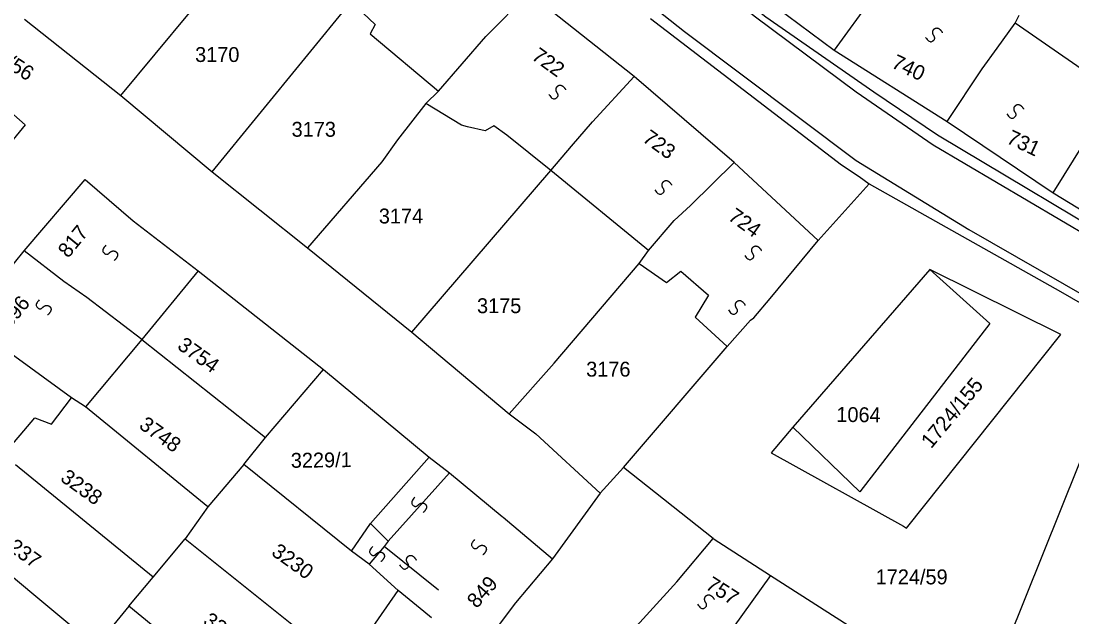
# Model space of a CAD drawing. Extents: x -581999 to -572728, y -1219553 to -1212032.
# Drawn here: x -578351.7 to -578210.6, y -1215727.3 to -1215647.3 of the extents above; entities that cross this region are included whole.
import ezdxf

# ---------------------------------------------------------------- set-up
doc = ezdxf.new("R2010")
doc.units = 0
for name, color, linetype in [('Vrstva 1', 7, 'Continuous'), ('Vrstva 2', 7, 'Continuous'), ('Vrstva 4', 7, 'Continuous'), ('Vrstva 6', 7, 'Continuous')]:
    doc.layers.add(name, color=color, linetype=linetype)

msp = doc.modelspace()

# ---------------------------------------------------------------- linework, layer by layer
at = {"layer": 'Vrstva 1'}
for p, q in [((-578267.204, -1215646.934), (-578241.551, -1215666.618)), ((-578220.614, -1215650.914), (-578218.238, -1215647.548)), ((-578222.643, -1215653.716), (-578220.614, -1215650.914)), ((-578227.342, -1215660.787), (-578222.643, -1215653.716)), ((-578213.13, -1215670.372), (-578208.919, -1215663.586)), ((-578241.551, -1215666.618), (-578239.165, -1215668.162)), ((-578239.165, -1215668.162), (-578237.835, -1215669.136)), ((-578244.659, -1215676.765), (-578237.835, -1215669.136)), ((-578237.835, -1215669.136), (-578212.12, -1215683.6)), ((-578268.723, -1215679.868), (-578265.034, -1215682.411)), ((-578265.034, -1215682.411), (-578263.103, -1215680.899)), ((-578263.103, -1215680.899), (-578259.415, -1215684.116)), ((-578212.12, -1215683.6), (-578202.575, -1215689.196)), ((-578259.415, -1215684.116), (-578261.179, -1215687.062)), ((-578261.179, -1215687.062), (-578256.909, -1215691.022)), ((-578221.723, -1215736.914), (-578202.575, -1215689.196)), ((-578258.782, -1215716.796), (-578270.825, -1215707.254)), ((-578273.957, -1215710.707), (-578280.343, -1215719.512))]:
    msp.add_line(p, q, dxfattribs=at)
for points in [[(-578301.606, -1215606.603), (-578274.164, -1215628.602), (-578264.42, -1215636.707), (-578251.693, -1215646.741), (-578237.176, -1215656.776), (-578228.625, -1215662.565), (-578201.183, -1215678.968), (-578162.803, -1215700.002), (-578145.303, -1215709.072)], [(-578338.35, -1215657.273), (-578319.897, -1215635.041)], [(-578289.303, -1215649.38), (-578283.514, -1215643.51)], [(-578269.386, -1215654.746), (-578283.514, -1215643.51)], [(-578251.936, -1215644.145), (-578242.516, -1215651.217)], [(-578237.366, -1215644.076), (-578242.516, -1215651.217)], [(-578326.072, -1215667.56), (-578307.411, -1215644.695)], [(-578307.411, -1215644.695), (-578304.159, -1215647.727)], [(-578351.276, -1215647.014), (-578338.35, -1215657.273)], [(-578218.238, -1215647.548), (-578217.658, -1215646.503)], [(-578304.159, -1215647.727), (-578304.831, -1215648.991), (-578295.687, -1215656.702)], [(-578204.693, -1215656.947), (-578218.238, -1215647.548)], [(-578295.687, -1215656.702), (-578289.303, -1215649.38)], [(-578242.516, -1215651.217), (-578227.342, -1215660.787)], [(-578274.971, -1215660.803), (-578269.386, -1215654.746)], [(-578255.973, -1215666.267), (-578269.386, -1215654.746)], [(-578357.297, -1215656.65), (-578352.68, -1215659.874), (-578351.169, -1215661.23), (-578361.337, -1215673.606)], [(-578295.687, -1215656.702), (-578297.376, -1215658.366)], [(-578338.35, -1215657.273), (-578326.072, -1215667.56)], [(-578297.376, -1215658.366), (-578301.157, -1215663.249), (-578303.258, -1215666.195), (-578313.237, -1215677.729)], [(-578292.594, -1215661.251), (-578297.376, -1215658.366)], [(-578280.6, -1215667.367), (-578286.469, -1215662.622), (-578288.231, -1215661.35), (-578289.406, -1215662.021), (-578291.755, -1215661.508), (-578292.594, -1215661.251)], [(-578280.6, -1215667.367), (-578277.785, -1215664.085), (-578274.971, -1215660.803)], [(-578227.342, -1215660.787), (-578213.13, -1215670.372)], [(-578261.836, -1215672.044), (-578255.973, -1215666.267)], [(-578251.114, -1215684.546), (-578244.659, -1215676.765), (-578255.973, -1215666.267)], [(-578326.072, -1215667.56), (-578313.237, -1215677.729)], [(-578299.229, -1215689.082), (-578280.6, -1215667.367)], [(-578267.463, -1215678.1), (-578280.6, -1215667.367)], [(-578351.322, -1215678.161), (-578343.108, -1215668.56), (-578336.693, -1215674.139)], [(-578213.13, -1215670.372), (-578203.618, -1215676.133)], [(-578264.019, -1215674.062), (-578261.836, -1215672.044)], [(-578267.463, -1215678.1), (-578264.019, -1215674.062)], [(-578336.693, -1215674.139), (-578327.943, -1215680.837)], [(-578358.834, -1215687.604), (-578353.905, -1215681.363), (-578351.322, -1215678.161)], [(-578345.971, -1215682.292), (-578351.322, -1215678.161)], [(-578313.237, -1215677.729), (-578299.229, -1215689.082)], [(-578268.723, -1215679.868), (-578267.463, -1215678.1)], [(-578327.943, -1215680.837), (-578335.512, -1215690.083)], [(-578327.943, -1215680.837), (-578311.13, -1215694.089)], [(-578280.147, -1215693.245), (-578268.723, -1215679.868)], [(-578229.669, -1215680.659), (-578248.059, -1215701.855)], [(-578229.669, -1215680.659), (-578221.611, -1215687.907), (-578239.083, -1215710.539), (-578248.059, -1215701.855)], [(-578233.231, -1215715.141), (-578232.812, -1215715.396), (-578212.069, -1215689.403), (-578229.669, -1215680.659)], [(-578342.904, -1215684.423), (-578345.971, -1215682.292)], [(-578335.512, -1215690.083), (-578342.904, -1215684.423)], [(-578256.909, -1215691.022), (-578253.752, -1215687.473), (-578253.297, -1215687.154), (-578251.114, -1215684.546)], [(-578299.229, -1215689.082), (-578286.196, -1215700.04)], [(-578335.512, -1215690.083), (-578343.087, -1215699.108)], [(-578335.512, -1215690.083), (-578318.881, -1215703.245)], [(-578344.967, -1215697.922), (-578354.225, -1215691.138)], [(-578282.59, -1215702.751), (-578273.957, -1215710.707), (-578270.825, -1215707.254), (-578256.909, -1215691.022)], [(-578280.147, -1215693.245), (-578286.196, -1215700.04)], [(-578318.881, -1215703.245), (-578311.13, -1215694.089)], [(-578311.13, -1215694.089), (-578296.941, -1215705.855)], [(-578347.621, -1215701.437), (-578344.967, -1215697.922)], [(-578343.087, -1215699.108), (-578344.967, -1215697.922)], [(-578326.652, -1215712.549), (-578343.087, -1215699.108)], [(-578354.077, -1215705.547), (-578349.893, -1215700.574), (-578347.621, -1215701.437)], [(-578286.196, -1215700.04), (-578282.59, -1215702.751)], [(-578248.059, -1215701.855), (-578250.999, -1215705.304)], [(-578321.819, -1215706.853), (-578318.881, -1215703.245)], [(-578307.341, -1215718.509), (-578304.777, -1215714.761), (-578296.941, -1215705.855)], [(-578296.941, -1215705.855), (-578294.19, -1215707.986), (-578287.105, -1215713.857)], [(-578250.999, -1215705.304), (-578233.231, -1215715.141)], [(-578334.009, -1215721.981), (-578352.468, -1215706.885)], [(-578321.819, -1215706.853), (-578326.652, -1215712.549)], [(-578307.341, -1215718.509), (-578321.819, -1215706.853)], [(-578326.652, -1215712.549), (-578329.685, -1215716.823)], [(-578287.105, -1215713.857), (-578286.998, -1215713.914), (-578280.343, -1215719.512), (-578285.331, -1215725.442)], [(-578341.701, -1215731.302), (-578360.036, -1215716.048)], [(-578334.009, -1215721.981), (-578329.685, -1215716.823)], [(-578329.685, -1215716.823), (-578308.206, -1215734.016)], [(-578263.645, -1215722.62), (-578258.782, -1215716.796)], [(-578258.782, -1215716.796), (-578251.096, -1215721.778)], [(-578301.098, -1215723.762), (-578304.96, -1215720.253), (-578307.341, -1215718.509)], [(-578337.253, -1215725.887), (-578334.009, -1215721.981)], [(-578251.096, -1215721.778), (-578256.104, -1215728.74)], [(-578251.096, -1215721.778), (-578238.409, -1215729.887)], [(-578270.482, -1215730.095), (-578263.645, -1215722.62)], [(-578308.206, -1215734.016), (-578301.098, -1215723.762)], [(-578297.647, -1215726.604), (-578301.098, -1215723.762)], [(-578337.253, -1215725.887), (-578341.701, -1215731.302)], [(-578322.765, -1215737.818), (-578337.253, -1215725.887)], [(-578285.331, -1215725.442), (-578290.395, -1215732.161)], [(-578296.594, -1215727.475), (-578297.647, -1215726.604)]]:
    msp.add_lwpolyline(points, dxfattribs=at)
at = {"layer": 'Vrstva 4'}
for p, q in [((-578294.19, -1215707.986), (-578302.404, -1215717.141)), ((-578304.777, -1215714.761), (-578302.404, -1215717.141)), ((-578302.404, -1215717.141), (-578302.952, -1215717.873)), ((-578302.952, -1215717.873), (-578304.96, -1215720.253)), ((-578295.65, -1215723.732), (-578302.952, -1215717.873))]:
    msp.add_line(p, q, dxfattribs=at)
for points in [[(-578303.071, -1215607.158), (-578253.085, -1215646.741), (-578239.562, -1215656.776), (-578229.222, -1215663.916), (-578207.944, -1215676.459), (-578180.501, -1215692.09), (-578145.9, -1215710.037)], [(-578312.417, -1215609.28), (-578262.63, -1215648.671), (-578239.562, -1215666.039), (-578224.449, -1215675.302), (-578202.177, -1215688.038), (-578172.547, -1215705.02), (-578161.011, -1215710.404)]]:
    msp.add_lwpolyline(points, dxfattribs=at)
at = {"layer": 'Vrstva 6'}
for points in [[(-578230.242, -1215649.484), (-578229.762, -1215650.191), (-578229.068, -1215649.88), (-578228.991, -1215649.48), (-578229.227, -1215649.135), (-578229.312, -1215648.803), (-578229.23, -1215648.513), (-578229.086, -1215648.333), (-578228.85, -1215648.205), (-578228.485, -1215648.241), (-578228.058, -1215648.68), (-578228.003, -1215648.853)], [(-578280.83, -1215657.164), (-578280.35, -1215657.871), (-578279.656, -1215657.56), (-578279.579, -1215657.16), (-578279.815, -1215656.815), (-578279.9, -1215656.483), (-578279.818, -1215656.193), (-578279.674, -1215656.013), (-578279.438, -1215655.885), (-578279.073, -1215655.921), (-578278.646, -1215656.36), (-578278.591, -1215656.533)], [(-578219.322, -1215659.767), (-578218.842, -1215660.474), (-578218.148, -1215660.163), (-578218.071, -1215659.763), (-578218.307, -1215659.418), (-578218.392, -1215659.086), (-578218.31, -1215658.796), (-578218.166, -1215658.616), (-578217.93, -1215658.488), (-578217.565, -1215658.524), (-578217.138, -1215658.963), (-578217.083, -1215659.136)], [(-578266.592, -1215669.98), (-578266.112, -1215670.687), (-578265.418, -1215670.376), (-578265.341, -1215669.976), (-578265.577, -1215669.631), (-578265.662, -1215669.299), (-578265.58, -1215669.009), (-578265.436, -1215668.829), (-578265.2, -1215668.701), (-578264.835, -1215668.737), (-578264.408, -1215669.176), (-578264.353, -1215669.349)], [(-578340.332, -1215677.399), (-578340.919, -1215678.021), (-578340.464, -1215678.63), (-578340.058, -1215678.618), (-578339.772, -1215678.313), (-578339.466, -1215678.159), (-578339.166, -1215678.175), (-578338.959, -1215678.277), (-578338.783, -1215678.48), (-578338.738, -1215678.844), (-578339.073, -1215679.356), (-578339.231, -1215679.448)], [(-578254.544, -1215678.768), (-578254.064, -1215679.475), (-578253.37, -1215679.164), (-578253.293, -1215678.764), (-578253.529, -1215678.419), (-578253.614, -1215678.087), (-578253.532, -1215677.797), (-578253.388, -1215677.617), (-578253.152, -1215677.489), (-578252.787, -1215677.525), (-578252.36, -1215677.964), (-578252.305, -1215678.137)], [(-578349.276, -1215684.722), (-578349.863, -1215685.344), (-578349.408, -1215685.953), (-578349.002, -1215685.941), (-578348.716, -1215685.636), (-578348.41, -1215685.482), (-578348.11, -1215685.498), (-578347.903, -1215685.6), (-578347.727, -1215685.803), (-578347.682, -1215686.167), (-578348.017, -1215686.679), (-578348.175, -1215686.771)], [(-578256.735, -1215686.092), (-578256.255, -1215686.799), (-578255.561, -1215686.488), (-578255.484, -1215686.088), (-578255.72, -1215685.743), (-578255.805, -1215685.411), (-578255.723, -1215685.121), (-578255.579, -1215684.941), (-578255.343, -1215684.813), (-578254.978, -1215684.849), (-578254.551, -1215685.288), (-578254.496, -1215685.461)], [(-578298.844, -1215711.262), (-578299.431, -1215711.884), (-578298.976, -1215712.493), (-578298.57, -1215712.481), (-578298.284, -1215712.176), (-578297.978, -1215712.022), (-578297.678, -1215712.038), (-578297.471, -1215712.14), (-578297.295, -1215712.343), (-578297.25, -1215712.707), (-578297.585, -1215713.219), (-578297.743, -1215713.311)], [(-578290.812, -1215716.937), (-578291.399, -1215717.559), (-578290.944, -1215718.168), (-578290.538, -1215718.156), (-578290.252, -1215717.851), (-578289.946, -1215717.697), (-578289.646, -1215717.713), (-578289.439, -1215717.815), (-578289.263, -1215718.018), (-578289.218, -1215718.382), (-578289.553, -1215718.894), (-578289.711, -1215718.986)], [(-578304.502, -1215717.852), (-578305.089, -1215718.474), (-578304.634, -1215719.083), (-578304.228, -1215719.071), (-578303.942, -1215718.766), (-578303.636, -1215718.612), (-578303.336, -1215718.628), (-578303.129, -1215718.73), (-578302.953, -1215718.933), (-578302.908, -1215719.297), (-578303.243, -1215719.809), (-578303.401, -1215719.901)], [(-578300.909, -1215720.329), (-578300.429, -1215721.036), (-578299.735, -1215720.725), (-578299.658, -1215720.325), (-578299.894, -1215719.98), (-578299.979, -1215719.648), (-578299.897, -1215719.358), (-578299.753, -1215719.178), (-578299.517, -1215719.05), (-578299.152, -1215719.086), (-578298.725, -1215719.525), (-578298.67, -1215719.698)], [(-578260.875, -1215725.631), (-578260.395, -1215726.338), (-578259.701, -1215726.027), (-578259.624, -1215725.627), (-578259.86, -1215725.282), (-578259.945, -1215724.95), (-578259.863, -1215724.66), (-578259.719, -1215724.48), (-578259.483, -1215724.352), (-578259.118, -1215724.388), (-578258.691, -1215724.827), (-578258.636, -1215725)]]:
    msp.add_open_spline(points, degree=2, dxfattribs=at)

# ---------------------------------------------------------------- texts
at = {"layer": 'Vrstva 2'}
for s, rotation, p in [('1724/56', 327.11464, (-578358.966, -1215650.157)), ('722', 324.40504, (-578283.299, -1215652.327)), ('740', 334.7407, (-578234.965, -1215653.488)), ('723', 324.40504, (-578268.4, -1215663.367)), ('731', 334.7407, (-578219.514, -1215663.618)), ('724', 324.40504, (-578256.909, -1215673.881)), ('817', 50.85934, (-578345.402, -1215679.229)), ('396', 50.85934, (-578353.235, -1215688.686)), ('3754', 324.40504, (-578330.879, -1215691.209)), ('1724/155', 50.34366, (-578229.499, -1215704.823)), ('1064', 359.22562, (-578242.245, -1215701.122)), ('3748', 324.40504, (-578336.017, -1215701.884)), ('3229/1', 0.70223, (-578315.489, -1215707.304)), ('3238', 324.40504, (-578346.589, -1215708.959)), ('3237', 324.40504, (-578354.817, -1215717.434)), ('3230', 324.40504, (-578318.238, -1215718.934)), ('849', 48.40522, (-578290.531, -1215726.292)), ('757', 327.47703, (-578259.942, -1215723.463)), ('3231', 324.40504, (-578327.424, -1215728.195))]:
    msp.add_text(s, height=2, rotation=rotation, dxfattribs=at).set_placement(p)
for s, p in [('3170', (-578328.354, -1215652.785)), ('3173', (-578315.393, -1215662.827)), ('3174', (-578303.678, -1215674.476)), ('3175', (-578290.493, -1215686.527)), ('3176', (-578275.831, -1215695.05)), ('1724/59', (-578236.951, -1215722.956))]:
    msp.add_text(s, height=2, dxfattribs=at).set_placement(p)

doc.saveas('drawing.dxf')
